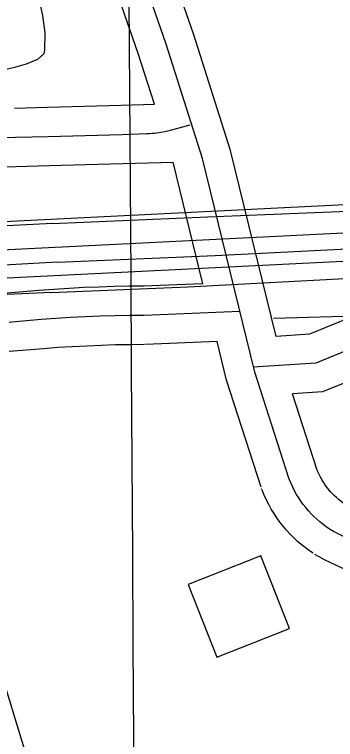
# Model space of a CAD drawing. Extents: x 3477039 to 3515015, y 546746 to 572297.
# Drawn here: x 3507486.7 to 3507651.4, y 567272.1 to 567644.2 of the extents above; entities that cross this region are included whole.
import ezdxf

# ---------------------------------------------------------------- set-up
doc = ezdxf.new("R2010")
doc.units = 0
for name, color, linetype in [('V-BLDG-OTLN', 7, 'Continuous'), ('V-GRID-MAJR', 7, 'Continuous'), ('V-RAIL-TRAK', 7, 'Continuous'), ('V-ROAD-CNTR', 7, 'Continuous'), ('V-SITE-VEGE', 7, 'Continuous'), ('V-TOPO-SHOR', 7, 'Continuous')]:
    doc.layers.add(name, color=color, linetype=linetype)

msp = doc.modelspace()

# ---------------------------------------------------------------- linework, layer by layer
at = {"layer": 'V-BLDG-OTLN'}
msp.add_lwpolyline([(3507627.7297063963, 567329.1563153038), (3507613.055735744, 567366.3682408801), (3507575.8448101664, 567351.6942702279), (3507590.51778082, 567314.48334465)], close=True, dxfattribs=at)
at = {"layer": 'V-GRID-MAJR'}
msp.add_spline([(3507641.796, 552264.599), (3507603.9, 558323.61), (3507565.9930000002, 564384.554), (3507528.086, 570445.515), (3507528.074, 570447.432)], degree=3, dxfattribs=at)
at = {"layer": 'V-RAIL-TRAK'}
for points in [[(3507505.434, 567501.563), (3507575.647, 567504.535), (3507659.37, 567508.954), (3507768.739, 567513.384), (3507888.1520000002, 567519.862), (3507991.168, 567525.686), (3508099.38, 567530.1240000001), (3508211.85, 567536.461), (3508329.715, 567542.179), (3508464.369, 567549.9), (3508568.919, 567554.362), (3508670.199, 567560.199), (3508775.143, 567565.819), (3508888.188, 567571.764), (3509003.165, 567578.082), (3509051.199, 567580.632), (3509176.776, 567586.297), (3509292.916, 567593.571), (3509425.438, 567599.764), (3509519.7770000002, 567605.65), (3509672.1750000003, 567613.437), (3509764.191, 567618.377), (3509855.626, 567622.546), (3509978.093, 567630.804)], [(3507508.688, 567517.062), (3507589.705, 567520.5380000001), (3507694.644, 567525.768), (3507788.211, 567531.468), (3507916.105, 567537.309), (3508024.321, 567542.517), (3508084.504, 567544.7880000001), (3508170.739, 567549.961), (3508282.816, 567555.528), (3508395.091, 567561.674), (3508505.8200000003, 567567.443), (3508638.541, 567574.404), (3508752.748, 567580.9230000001), (3508890.097, 567587.659), (3509021.8510000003, 567594.243), (3509110.3880000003, 567597.6630000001), (3509209.1550000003, 567602.746), (3509301.5500000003, 567606.527), (3509412.867, 567613.447), (3509503.153, 567618.784), (3509612.5330000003, 567624.756), (3509724.227, 567630.327), (3509769.06, 567632.934)], [(3507506.224, 567536.897), (3507585.697, 567540.383), (3507653.404, 567543.18), (3507769.333, 567547.948), (3507855.179, 567552.738), (3507968.8000000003, 567558.295), (3508060.823, 567563.812), (3508121.003, 567566.083), (3508249.102, 567573.849), (3508343.623, 567577.998), (3508442.572, 567581.3470000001), (3508570.265, 567586.223), (3508665.951, 567591.906), (3508778.796, 567596.889), (3508925.214, 567604.526), (3509058.9050000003, 567612.255), (3509180.241, 567618.1410000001), (3509290.19, 567622.759)], [(3507506.224, 567536.897), (3507343.214, 567528.672), (3507108.22, 567515.897), (3507013.398, 567511.301), (3506999.346, 567510.6190000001), (3506958.126, 567508.108), (3506921.217, 567506.155), (3506892.92, 567504.696), (3506870.771, 567503.154), (3506848.612, 567500.998), (3506828.287, 567498.202), (3506803.029, 567494.243), (3506770.39, 567489.7710000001), (3506731.577, 567483.5380000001), (3506703.861, 567479.6140000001), (3506680.1410000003, 567475.328)], [(3507508.688, 567517.062), (3507383.193, 567510.169), (3507238.971, 567502.433)], [(3507505.434, 567501.563), (3507426.395, 567498.03), (3507366.438, 567496.39), (3507345.841, 567496.058), (3507319.119, 567497.344), (3507294.856, 567498.5970000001), (3507267.827, 567499.888), (3507238.971, 567502.433)]]:
    msp.add_lwpolyline(points, dxfattribs=at)
at = {"layer": 'V-ROAD-CNTR'}
for points in [[(3507627.4887068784, 567406.2241611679), (3507609.9387419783, 567460.594052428), (3507583.065795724, 567570.2938330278), (3507564.4228330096, 567629.0027156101), (3507424.71311243, 568030.7239121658), (3507267.211427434, 568486.807999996), (3507128.2267054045, 568940.5000926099), (3507042.799876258, 569233.2925070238), (3506973.283015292, 569443.7510861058), (3506894.8301721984, 569695.7135821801)], [(3507558.46284493, 567598.2097771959), (3507550.18786148, 567624.2687250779), (3507410.5401407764, 568025.8119219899), (3507252.9464559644, 568482.1620092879), (3507113.854734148, 568936.2021012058), (3507028.47390491, 569228.8385159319), (3506958.99904386, 569439.16909527), (3506880.508200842, 569691.2545910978)], [(3507620.861720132, 567479.0490155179), (3507597.5147668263, 567574.35282491), (3507578.6578045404, 567633.736706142), (3507508.3919450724, 567835.7803020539)], [(3503182.1655975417, 567300.707372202), (3504564.7798323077, 567374.5232245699), (3505790.4703809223, 567434.704104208), (3507012.372937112, 567500.118973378), (3508074.89181207, 567553.043867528), (3510418.8471241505, 567677.9116177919), (3512052.350857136, 567762.115449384)], [(3507410.305141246, 567505.4219627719), (3508075.6378105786, 567538.5628964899), (3510419.606122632, 567663.4316467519), (3511839.04928374, 567736.6005004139)], [(3506857.1472475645, 567506.3299609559), (3507011.624938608, 567514.5999444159), (3508074.1458135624, 567567.5248385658), (3509217.6585265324, 567628.441716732)], [(3507486.6779885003, 567596.1857812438), (3507503.550954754, 567596.6747802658), (3507528.849904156, 567597.3577789), (3507541.47287891, 567597.7067782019), (3507558.46284493, 567598.2097771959)], [(3507487.11298763, 567581.1918112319), (3507503.9709539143, 567581.6808102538), (3507529.258903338, 567582.363808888), (3507541.901878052, 567582.7128081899), (3507554.545852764, 567583.086807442), (3507555.9588499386, 567583.1528073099), (3507557.278847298, 567583.254807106), (3507558.5118448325, 567583.38280685), (3507559.6658425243, 567583.5288065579), (3507561.820838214, 567583.864805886), (3507563.699834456, 567584.218805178), (3507565.3388311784, 567584.5678044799), (3507566.770828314, 567584.898803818), (3507569.2708233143, 567585.5258025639), (3507573.0128158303, 567586.5418005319), (3507576.75280835, 567587.5947984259)], [(3507229.904502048, 567574.4078248), (3507236.6164886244, 567574.5358245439), (3507248.364465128, 567574.690824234), (3507265.986429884, 567574.883823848), (3507274.797412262, 567575.0228235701), (3507279.202403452, 567575.1158233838), (3507283.606394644, 567575.2288231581), (3507338.0632857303, 567576.736820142), (3507365.292231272, 567577.4988186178), (3507392.519176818, 567578.2898170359), (3507439.816082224, 567579.7308141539), (3507487.11298763, 567581.1918112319)], [(3507487.5479867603, 567566.19784122), (3507504.390953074, 567566.6868402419), (3507529.6679025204, 567567.3698388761), (3507542.3308771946, 567567.718838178), (3507568.066825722, 567568.4798366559)], [(3507583.350795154, 567506.0879614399), (3507568.066825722, 567568.4798366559)], [(3507230.244501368, 567559.4118547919), (3507236.85848814, 567559.5378545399), (3507248.545464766, 567559.6918542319), (3507266.1864294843, 567559.8848538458), (3507275.074411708, 567560.024853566), (3507279.5534027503, 567560.119853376), (3507284.0063938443, 567560.233853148), (3507338.4802848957, 567561.7428501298), (3507365.7202304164, 567562.5048486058), (3507392.965175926, 567563.2968470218), (3507440.276081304, 567564.7378441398), (3507487.575986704, 567566.198841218)], [(3507553.143855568, 567504.830963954), (3507545.4998708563, 567504.760964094), (3507537.778886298, 567504.6059644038), (3507530.061901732, 567504.3719648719), (3507522.344917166, 567504.0549655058), (3507514.6319325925, 567503.656966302), (3507506.9249480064, 567503.176967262), (3507499.2229634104, 567502.6159683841), (3507478.7100044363, 567500.901971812)], [(3507583.3517951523, 567506.0889614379), (3507552.6628565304, 567504.8189639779)], [(3507553.2828552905, 567489.8319939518), (3507545.718870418, 567489.761994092), (3507538.156885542, 567489.6109943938), (3507530.5969006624, 567489.380994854), (3507523.038915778, 567489.0709954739), (3507515.4849308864, 567488.680996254), (3507507.935945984, 567488.2109971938), (3507500.391961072, 567487.6609982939), (3507492.854976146, 567487.031999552), (3507485.3239912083, 567486.322000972), (3507483.956993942, 567486.1850012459)], [(3507602.279757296, 567491.858989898), (3507553.2828552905, 567489.8319939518)], [(3507667.831626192, 567492.308988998), (3507637.9626859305, 567480.171013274), (3507620.861720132, 567479.0490155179)], [(3507553.421855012, 567474.8330239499), (3507545.93786998, 567474.7630240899), (3507538.5348847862, 567474.616024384), (3507531.1318995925, 567474.3900248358), (3507523.73291439, 567474.0870254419), (3507516.3379291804, 567473.705026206), (3507508.946943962, 567473.2450271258), (3507501.5609587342, 567472.706028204), (3507483.8959940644, 567471.2330311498)], [(3507590.63278059, 567476.3640208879), (3507553.90285405, 567474.845023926)], [(3507613.2137354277, 567401.616170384), (3507595.49777086, 567456.5000606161), (3507590.6317805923, 567476.3640208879)], [(3507670.8856200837, 567477.3580188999), (3507641.3636791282, 567465.362042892), (3507609.083743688, 567463.2430471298)], [(3507676.5326087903, 567463.4610466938), (3507644.7646723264, 567450.55307251), (3507629.270703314, 567449.536074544)], [(3507641.763678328, 567410.8321519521), (3507629.270703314, 567449.536074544)], [(3507656.8176482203, 567392.5041886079), (3507655.346651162, 567393.5071866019), (3507654.148653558, 567394.3921848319), (3507652.985655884, 567395.3241829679), (3507651.858658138, 567396.300181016), (3507650.774660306, 567397.3151789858), (3507649.7276624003, 567398.3761768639), (3507648.7186644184, 567399.4791746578), (3507647.756666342, 567400.6151723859), (3507646.840668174, 567401.7881700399), (3507645.969669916, 567402.996167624), (3507645.144671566, 567404.2381651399), (3507644.3686731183, 567405.510162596), (3507643.64267457, 567406.8111599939), (3507642.96767592, 567408.140157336), (3507642.344677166, 567409.491154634), (3507641.74267837, 567410.945151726), (3507641.49767886, 567411.5851504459)], [(3507648.371665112, 567380.1082133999), (3507646.6616685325, 567381.2732110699), (3507644.996671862, 567382.504208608), (3507643.381675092, 567383.7982060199), (3507641.8176782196, 567385.15320331), (3507640.306681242, 567386.56820048), (3507638.85268415, 567388.0411975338), (3507637.455686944, 567389.5681944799), (3507636.118689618, 567391.14819132), (3507634.843692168, 567392.7791880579), (3507633.633694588, 567394.4571847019), (3507632.488696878, 567396.1811812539), (3507631.4106990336, 567397.9491777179), (3507630.40270105, 567399.7561741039), (3507629.464702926, 567401.601170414), (3507628.598704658, 567403.4811666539), (3507627.8067062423, 567405.3931628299), (3507627.4887068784, 567406.2241611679)], [(3507639.925682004, 567367.7122381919), (3507637.976685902, 567369.039235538), (3507635.844690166, 567370.616232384), (3507633.7776943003, 567372.2722290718), (3507631.7766983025, 567374.0062256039), (3507629.838702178, 567375.8212219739), (3507627.9777059, 567377.706218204), (3507626.1927094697, 567379.6572143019), (3507624.480712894, 567381.681210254), (3507622.846716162, 567383.770206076), (3507621.29771926, 567385.9182017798), (3507619.83272219, 567388.1241973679), (3507618.45272495, 567390.3881928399), (3507617.16272753, 567392.7011882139), (3507615.961729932, 567395.062183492), (3507614.8527321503, 567397.471178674), (3507613.870734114, 567399.841173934), (3507613.479734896, 567400.86317189)], [(3507678.5556047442, 567368.5762364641), (3507675.8676101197, 567369.141235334), (3507673.1976154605, 567369.785234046), (3507670.546620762, 567370.506232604), (3507667.9186260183, 567371.3042310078), (3507665.314631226, 567372.17822926), (3507662.7376363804, 567373.12822736), (3507660.1886414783, 567374.152225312), (3507657.670646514, 567375.2502231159), (3507655.185651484, 567376.421220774), (3507652.736656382, 567377.6632182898), (3507650.323661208, 567378.977215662), (3507648.371665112, 567380.1082133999)], [(3507692.85257615, 567344.9982836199), (3507689.2225834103, 567349.119275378), (3507684.15259355, 567351.654270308), (3507672.565616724, 567354.507264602), (3507669.469622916, 567355.254263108), (3507666.398629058, 567356.0892614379), (3507663.351635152, 567357.014259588), (3507660.33264119, 567358.02825756), (3507657.346647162, 567359.129255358), (3507654.393653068, 567360.3152529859), (3507651.474658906, 567361.5882504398), (3507648.5946646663, 567362.9452477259), (3507645.7556703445, 567364.384244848), (3507642.975675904, 567365.899241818), (3507640.851680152, 567367.129239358)]]:
    msp.add_lwpolyline(points, dxfattribs=at)
at = {"layer": 'V-SITE-VEGE'}
for p, q in [((3507497.531, 567659.99), (3507501.0470000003, 567643.751)), ((3507501.0470000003, 567643.751), (3507502.169, 567634.769)), ((3507502.169, 567634.769), (3507502.051, 567626.0510000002)), ((3507501.774, 567624.0620000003), (3507498.495, 567621.1190000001)), ((3507502.051, 567626.0510000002), (3507501.774, 567624.0620000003)), ((3507498.495, 567621.1190000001), (3507492.732, 567618.7060000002)), ((3507486.734, 567617.0430000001), (3507475.238, 567614.4610000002)), ((3507492.732, 567618.7060000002), (3507486.734, 567617.0430000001))]:
    msp.add_line(p, q, dxfattribs=at)
at = {"layer": 'V-TOPO-SHOR'}
msp.add_line((3507522.987, 567167.34), (3507468.721, 567341.458), dxfattribs=at)
msp.add_lwpolyline([(3507619.5810000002, 567488.386), (3507679.657, 567490.031), (3507728.14, 567492.171), (3507818.444, 567492.357), (3507880.988, 567491.4990000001), (3507925.315, 567492.013), (3507960.954, 567494.245), (3508011.116, 567499.689), (3508081.1040000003, 567497.1190000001)], dxfattribs=at)

doc.saveas('drawing.dxf')
